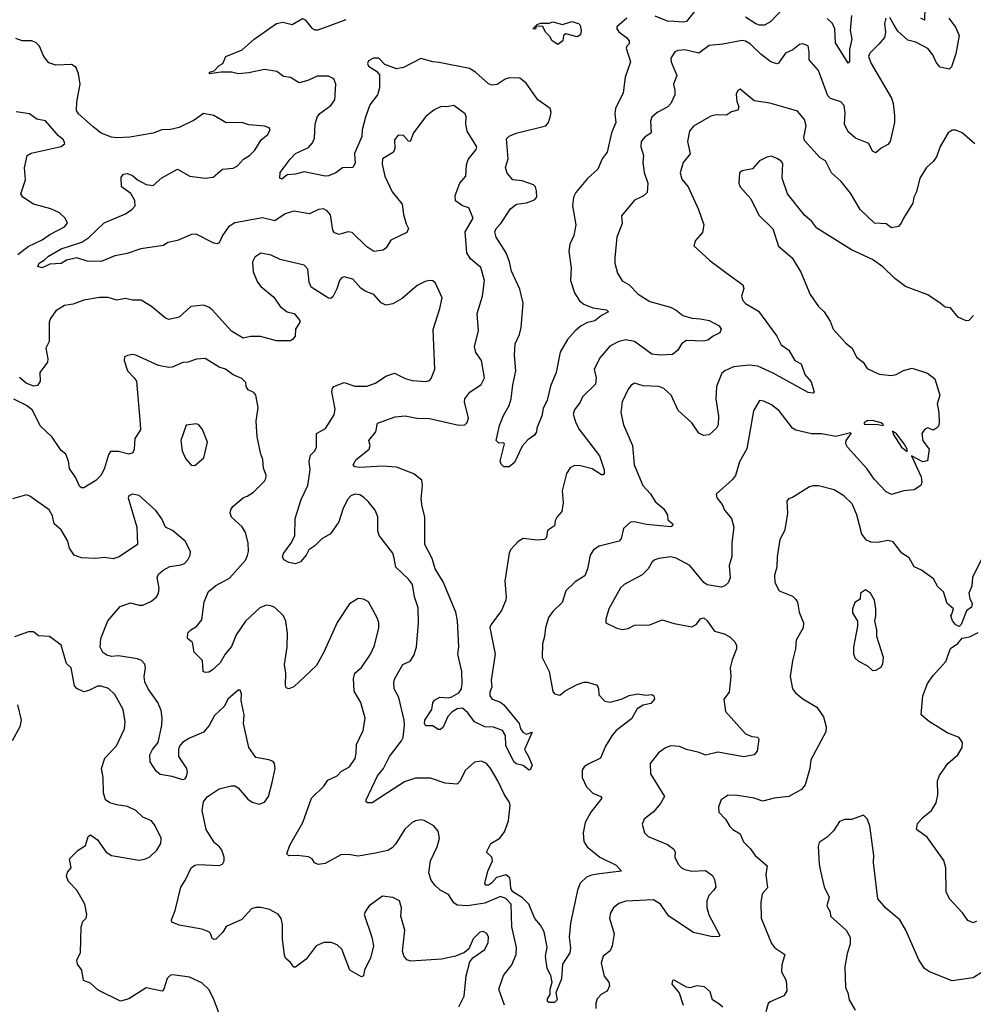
# Model space of a CAD drawing. Extents: x 2133461 to 2293071, y 753526 to 916327.
# Tile 449 of 459: x 2259296 to 2264786, y 889968 to 895637. Entities that reach past the tile are written whole.
import ezdxf

# ---------------------------------------------------------------- set-up
doc = ezdxf.new("R2010")
doc.units = 0

msp = doc.modelspace()

# ---------------------------------------------------------------- linework, layer by layer
at = {"layer": '0CON10XD'}
for points in [[(2263201.3, 895708.7), (2263135, 895625.8), (2263115, 895621.9), (2263063.2, 895626.8), (2263025, 895627.5), (2262955, 895658)], [(2263695, 895705.4), (2263618.6, 895625), (2263585, 895605.6), (2263555, 895605.6), (2263535, 895612.5), (2263475, 895651.1)], [(2264085, 895660), (2264077.5, 895575), (2264087.4, 895525), (2264072.7, 895465), (2264073.8, 895396.2), (2264065, 895386.7), (2263993.8, 895503.8), (2263990, 895585), (2263975.7, 895615), (2263944.2, 895644.2)], [(2264506.8, 895705), (2264506.2, 895633.8), (2264483.5, 895645)], [(2264283.3, 895645), (2264274.2, 895615.8), (2264280.8, 895565), (2264274.2, 895535), (2264243.1, 895495), (2264190.6, 895445), (2264183.1, 895425), (2264197.5, 895385), (2264315.5, 895185), (2264324.5, 895155), (2264331.9, 895085), (2264332.5, 895045), (2264307.5, 894935), (2264295, 894918.9), (2264255, 894897.1), (2264225, 894871.1), (2264205, 894879.2), (2264184.5, 894924.5), (2264108.8, 894955), (2264065, 894990.8), (2264045.5, 895035), (2264049.1, 895100.9), (2264042.3, 895142.3), (2264023.4, 895163.4), (2263965, 895183.3), (2263948.3, 895198.3), (2263894.1, 895344.1), (2263841.1, 895405), (2263841.7, 895451.7), (2263835, 895486.2), (2263805, 895497.5), (2263785, 895494.2), (2263746.6, 895463.4), (2263705, 895444), (2263665, 895386.2), (2263655, 895382), (2263620, 895395), (2263565, 895435.6), (2263503.3, 895495), (2263475, 895512.5), (2263455, 895517.3), (2263345, 895496.4), (2263265, 895488.2), (2263205.4, 895444.6), (2263125, 895462.9), (2263085, 895460), (2263068.1, 895451.9), (2263044.4, 895415), (2263046.5, 895395), (2263078.6, 895315), (2263061.2, 895265), (2263068.8, 895228.8), (2263067.1, 895205), (2263044.4, 895155), (2263028.6, 895135), (2262966.9, 895103.1), (2262934.6, 895075.4), (2262928, 895052), (2262932, 894985), (2262895, 894961.4), (2262873.5, 894935), (2262872.7, 894905), (2262887.1, 894855), (2262883.1, 894815), (2262892.1, 894757.9), (2262913.3, 894695), (2262907.9, 894642.1), (2262885, 894621.2), (2262835, 894598.6), (2262761.7, 894508.3), (2262764.3, 894464.3), (2262734.5, 894385), (2262722.2, 894265), (2262723.1, 894235), (2262737.6, 894177.6), (2262765, 894134.2), (2262805, 894110), (2262856.5, 894056.5), (2262925, 894013.6), (2263042.2, 893982.2), (2263076.2, 893965), (2263114.7, 893934.7), (2263165, 893917.7), (2263215, 893915.4), (2263265, 893904.7), (2263323.4, 893873.4), (2263334.5, 893855), (2263326.8, 893833.2), (2263288.8, 893815), (2263258.1, 893791.9), (2263235, 893785.6), (2263135, 893790.8), (2263107.9, 893772.1), (2263085.5, 893734.5), (2263055, 893710), (2262984, 893706), (2262935, 893711.5), (2262835, 893783.8), (2262786.6, 893793.4), (2262745.3, 893784.7), (2262693.3, 893756.7), (2262637.3, 893692.7), (2262603.1, 893625), (2262615.5, 893575), (2262611.2, 893538.8), (2262537.1, 893465), (2262523.3, 893435), (2262489.5, 893390.5), (2262482.7, 893365), (2262498.2, 893315), (2262519.6, 893275), (2262634.3, 893125), (2262661.4, 893045), (2262662, 893025), (2262655, 893016.2), (2262645, 893015.8), (2262591.7, 893051.7), (2262525, 893068.8), (2262490.3, 893069.7), (2262465, 893056.2), (2262445, 893023.3), (2262420, 892925), (2262424.2, 892855), (2262417.5, 892805), (2262390, 892775), (2262378.3, 892751.7), (2262375, 892722.5), (2262335, 892696.7), (2262330, 892655), (2262317.5, 892645), (2262275, 892640.6), (2262195, 892650), (2262165, 892630.8), (2262122.5, 892585), (2262114.3, 892565), (2262088.5, 892405), (2262097.1, 892315), (2262094.2, 892295), (2262070.8, 892235), (2262010, 892155), (2262003.2, 892136.8), (2262032.9, 891985), (2262011.1, 891835), (2262014.2, 891795), (2262002.5, 891765), (2262002.5, 891745), (2262015.9, 891725.9), (2262065, 891707.5), (2262083.2, 891693.2), (2262171.2, 891585), (2262178.8, 891555), (2262193.3, 891535), (2262215, 891523.3), (2262246.2, 891535), (2262203.3, 891435), (2262225.7, 891395), (2262247.5, 891345), (2262235, 891317.5), (2262225, 891317.5), (2262195, 891343.3), (2262155, 891352.5), (2262141.5, 891365), (2262095, 891458), (2262094.1, 891515), (2262075.5, 891545), (2262025, 891563.8), (2261975, 891566.2), (2261915.4, 891595.4), (2261876.9, 891646.9), (2261845, 891673.8), (2261815, 891669.4), (2261785, 891651.2), (2261762.1, 891625), (2261735, 891563.8), (2261718.8, 891551.2), (2261705, 891551.2), (2261675, 891572), (2261635, 891571.9), (2261626.4, 891585), (2261628.5, 891605), (2261669.4, 891665), (2261675, 891703.3), (2261685, 891720), (2261715, 891736.9), (2261765, 891733.6), (2261785, 891739.1), (2261825, 891762.5), (2261840, 891785), (2261844.6, 891815.4), (2261841.5, 891885), (2261819.3, 891985), (2261824, 892026), (2261816.1, 892176.1), (2261808.1, 892225), (2261735, 892401.4), (2261688.4, 892475), (2261671.3, 892535), (2261629.1, 892615), (2261628.2, 892775), (2261612.5, 892835), (2261608.3, 892878.3), (2261615.8, 892955.8), (2261612, 892985), (2261565, 893023.1), (2261465, 893060.6), (2261385, 893066.2), (2261255, 893057.9), (2261225, 893063.1), (2261215.8, 893075), (2261232.9, 893105), (2261308, 893165), (2261314, 893185), (2261306.2, 893215), (2261346, 893265), (2261356.1, 893313.9), (2261458.8, 893351.2), (2261515, 893355.6), (2261582.4, 893342.4), (2261655, 893341.5), (2261825, 893302.7), (2261858.8, 893305), (2261872.8, 893317.2), (2261880.9, 893345), (2261856.9, 893435), (2261859.4, 893455), (2261887.2, 893492.8), (2261953.6, 893536.4), (2261971.9, 893575), (2261955.6, 893675), (2261921.7, 893721.7), (2261914.3, 893755), (2261937.5, 893845), (2261930, 893945), (2261960, 894045), (2261972, 894135), (2261950.4, 894210.4), (2261890.8, 894260.8), (2261870, 894295), (2261861.9, 894415), (2261906.7, 894495), (2261882.7, 894552.7), (2261845.4, 894564.6), (2261804.4, 894594.4), (2261804.3, 894625), (2261830, 894695), (2261865.4, 894735), (2261868.9, 894801.1), (2261878.5, 894831.5), (2261925, 894890), (2261928.9, 894905), (2261872.7, 894995), (2261865.5, 895035), (2261867, 895077), (2261860, 895095), (2261795, 895142.5), (2261755, 895134.2), (2261723, 895137), (2261682.5, 895117.5), (2261635, 895080), (2261564, 894985), (2261545, 894936.2), (2261535, 894938), (2261505, 894969.2), (2261475, 894971.4), (2261454.4, 894945), (2261455.9, 894895), (2261449.3, 894875), (2261384.8, 894835), (2261383.2, 894805), (2261398.7, 894735), (2261441.3, 894645), (2261498.2, 894575), (2261506.5, 894515), (2261522.1, 894462.1), (2261534, 894435), (2261525, 894411.2), (2261433.1, 894366.9), (2261406.8, 894323.2), (2261389.7, 894310.3), (2261335, 894301.9), (2261295, 894328.6), (2261211.3, 894411.3), (2261185, 894415.8), (2261135, 894399.4), (2261109.5, 894409.5), (2261100, 894425), (2261085, 894512.9), (2261066.9, 894536.9), (2261045, 894548), (2261016.5, 894543.5), (2260965, 894520), (2260874.6, 894535.4), (2260825, 894518.2), (2260765, 894479.5), (2260695, 894495.4), (2260535, 894467.1), (2260498.8, 894445), (2260464.2, 894395), (2260445, 894352.5), (2260433, 894347), (2260415, 894350), (2260313, 894403), (2260285, 894400), (2260205, 894366), (2260150, 894355), (2260124.1, 894335.9), (2259993, 894317), (2259915, 894290.6), (2259845, 894277.5), (2259765, 894245.5), (2259685, 894247.5), (2259624.5, 894265.5), (2259565, 894252.2), (2259535, 894233.1), (2259470.5, 894229.5), (2259425, 894207.5), (2259401.2, 894215), (2259408.8, 894235), (2259438.2, 894251.8), (2259462.5, 894275), (2259535, 894316.8), (2259655, 894355.4), (2259695, 894382.9), (2259783.2, 894466.8), (2259905, 894520), (2259941.9, 894545), (2259960.6, 894565), (2259960, 894595), (2259936.4, 894636.4), (2259883.3, 894675), (2259880.7, 894729.3), (2259895, 894746.7), (2259915, 894751.2), (2259945, 894740), (2259973.8, 894715), (2260025, 894688.5), (2260065, 894683.1), (2260115, 894725.7), (2260205, 894776.2), (2260276.4, 894736.4), (2260365, 894724.7), (2260410.2, 894729.8), (2260463.3, 894776.7), (2260525, 894782.9), (2260550, 894795), (2260585, 894834.5), (2260618.6, 894855), (2260649.2, 894885), (2260685.7, 894944.3), (2260724.1, 894975.9), (2260737.5, 895005), (2260732.5, 895015), (2260705, 895023.8), (2260615, 895031.9), (2260575, 895044.4), (2260485, 895042.2), (2260415, 895084.4), (2260355, 895096.2), (2260300.8, 895059.2), (2260215, 895016.7), (2260165, 895004.2), (2260115, 895002), (2260065, 894983.1), (2259930.9, 894960.9)], [(2262791.4, 895645), (2262733.5, 895596.5), (2262733.3, 895585), (2262745, 895566.2), (2262789.4, 895535), (2262805.6, 895515), (2262805, 895497.5), (2262791.2, 895485), (2262787.5, 895472.5), (2262813.5, 895395), (2262781.8, 895305), (2262770.6, 895215), (2262725.7, 895125), (2262722.5, 895095), (2262728.9, 895045), (2262703.6, 894985), (2262677.9, 894875), (2262648.8, 894835), (2262625, 894775.8), (2262565, 894723.3), (2262498.2, 894641.8), (2262484.7, 894615.2), (2262478.4, 894565), (2262497.8, 894455), (2262485.6, 894394.4), (2262464.3, 894345), (2262457.5, 894305), (2262471.7, 894208.3), (2262467.1, 894135), (2262490.5, 894065), (2262518.9, 894018.9), (2262545, 894000), (2262595, 893977.9), (2262675, 893965.5), (2262686.2, 893955), (2262645, 893933.3), (2262607.8, 893902.2), (2262565, 893893.3), (2262529.5, 893875), (2262494.3, 893845.7), (2262450, 893795), (2262407.5, 893722.5), (2262384.6, 893605), (2262352.6, 893527.4), (2262333.8, 893446.2), (2262310.8, 893399.2), (2262303.1, 893356.9), (2262273.8, 893285), (2262271.2, 893265), (2262260, 893245), (2262221.9, 893218.1), (2262188.3, 893181.7), (2262145, 893086.7), (2262115, 893063.3), (2262083, 893063), (2262068.3, 893078.3), (2262062.5, 893095), (2262087.5, 893195), (2262081.7, 893201.7), (2262055, 893199.2), (2262040, 893215), (2262059.2, 893300.8), (2262082.1, 893357.9), (2262114.3, 893415.7), (2262126.4, 893453.6), (2262134.6, 893535), (2262151.8, 893615), (2262145.3, 893705), (2262148.4, 893771.6), (2262174.3, 893825), (2262183.1, 893865), (2262195.6, 894005), (2262176.5, 894085), (2262128.6, 894188.6), (2262116.4, 894243.6), (2262096.7, 894295), (2262039.2, 894385), (2262032.5, 894415), (2262039.1, 894435), (2262066.2, 894463.8), (2262121.7, 894548.3), (2262155.6, 894574.4), (2262215, 894582.5), (2262260.9, 894599.1), (2262273.1, 894615), (2262272.4, 894652.4), (2262265.6, 894675), (2262255, 894685.6), (2262188.3, 894708.3), (2262135, 894715.8), (2262103, 894753), (2262092.2, 894785), (2262108.5, 894835), (2262099.1, 894950.9), (2262113.6, 894966.4), (2262155, 894984.3), (2262325, 895026.4), (2262341.1, 895045), (2262353, 895083), (2262356.2, 895105), (2262351.2, 895125), (2262278.4, 895175), (2262212.1, 895272.1), (2262175, 895300), (2262115, 895302.9), (2262090.8, 895295), (2262045.4, 895264.6), (2262015, 895260.6), (2261995, 895268.1), (2261921.4, 895335), (2261885.3, 895355.3), (2261710.4, 895390.4), (2261674, 895394), (2261605, 895412.8), (2261505, 895361.2), (2261465, 895353.8), (2261398.8, 895378.8), (2261364.7, 895414.7), (2261334, 895416), (2261305, 895400), (2261298.8, 895385), (2261305, 895369.4), (2261351.1, 895341.1), (2261368.5, 895318.5), (2261367.1, 895245), (2261355.6, 895205), (2261313.1, 895146.9), (2261287.3, 895075), (2261267.9, 895002.1), (2261265.4, 894964.6), (2261224.3, 894865.7), (2261228.3, 894811.7), (2261213.6, 894786.4), (2261155, 894783.8), (2261116.7, 894755), (2261075, 894738.6), (2261055, 894736), (2260935, 894761.1), (2260885, 894748.1), (2260835.8, 894744.2), (2260805, 894719.2), (2260793.3, 894725), (2260795, 894757.5), (2260853.6, 894833.6), (2260885, 894866.2), (2260959.8, 894900.2), (2260982.8, 894927.2), (2260994.5, 894955), (2260996.6, 895035), (2261008.8, 895075), (2261024.2, 895095.8), (2261087.2, 895142.8), (2261110.3, 895175), (2261116.7, 895265), (2261105, 895297.1), (2261075, 895310.9), (2261008.9, 895311.1), (2260955, 895285.8), (2260905, 895274.2), (2260855, 895303.3), (2260815, 895310), (2260777.7, 895337.7), (2260705, 895350.8), (2260615, 895330), (2260555, 895325.8), (2260515, 895334.2), (2260455.9, 895334.1), (2260390, 895325), (2260390, 895335), (2260416.7, 895343.3), (2260445, 895373.8), (2260466, 895384), (2260482.9, 895425), (2260577.7, 895462.3), (2260645.8, 895525), (2260774.7, 895615.3), (2260811.9, 895621.9), (2260865, 895608.8), (2260925, 895644), (2260939.2, 895635), (2260977.3, 895587.3), (2260995, 895578.6), (2261015, 895578.6), (2261175, 895638.8)], [(2262395, 895493.3), (2262362.5, 895515), (2262349.3, 895539.3), (2262323.3, 895565), (2262308.3, 895598.3), (2262270, 895600), (2262265, 895582.5), (2262250, 895585), (2262275, 895610), (2262295, 895616.7), (2262345, 895617.5), (2262365, 895623.8), (2262421.7, 895608.3), (2262475, 895626.2), (2262512.5, 895615), (2262522.5, 895605), (2262529.2, 895575), (2262525, 895548.8), (2262505, 895538.8), (2262440, 895555), (2262427.5, 895545), (2262422.5, 895515), (2262395, 895493.3)], [(2264645, 895645.8), (2264683.1, 895593.1), (2264705.6, 895545), (2264685, 895440), (2264660, 895365), (2264647.5, 895352.5), (2264595, 895363.8), (2264575, 895388.6), (2264554.1, 895434.1), (2264525, 895470), (2264455, 895507.5), (2264409.2, 895519.2), (2264351.2, 895571.2), (2264330.8, 895605), (2264305, 895650)], [(2259930.9, 894960.9), (2259855, 894957.1), (2259825, 894961.2), (2259765, 894984.4), (2259719.4, 895019.4), (2259635.5, 895095), (2259624.1, 895114.1), (2259624.6, 895164.6), (2259644.7, 895265), (2259635.9, 895325.9), (2259621.3, 895361.3), (2259595, 895378.6), (2259505, 895374.3), (2259465, 895388), (2259434.5, 895424.5), (2259410.6, 895485), (2259390, 895505), (2259365, 895515.3), (2259311.2, 895515), (2259275, 895529.2)], [(2264795, 894922.9), (2264721.2, 894985), (2264685, 895000.8), (2264665, 895000), (2264640.8, 894985), (2264595, 894906.7), (2264573.7, 894846.3), (2264555, 894820), (2264516, 894785), (2264479.2, 894725), (2264460, 894645), (2264444.2, 894615), (2264438.8, 894581.2), (2264384, 894495), (2264371.2, 894465), (2264355, 894446.7), (2264315, 894438.8), (2264285, 894462.5), (2264218, 894465), (2264134.4, 894544.4), (2264078.5, 894638.5), (2264025.6, 894705.6), (2263969.4, 894755), (2263935, 894823.3), (2263905, 894842), (2263815, 894942), (2263811.5, 894958.5), (2263824.5, 895025), (2263815, 895062.5), (2263775, 895110.8), (2263722, 895125), (2263615, 895156.2), (2263525, 895170), (2263443.6, 895236.4), (2263430.7, 895229.3), (2263421.2, 895208.8), (2263424, 895165), (2263435.8, 895135), (2263430, 895115), (2263394.2, 895105.8), (2263365, 895087.1), (2263305, 895089.5), (2263275, 895081.9), (2263176.2, 895023.8), (2263152.2, 894995), (2263140.9, 894935), (2263155.6, 894864.4), (2263115.5, 894814.5), (2263099.1, 894755), (2263108.6, 894718.6), (2263144, 894674), (2263204.6, 894545), (2263234, 894456), (2263227.7, 894412.3), (2263187.5, 894365), (2263177.5, 894335), (2263269.7, 894249.7), (2263361.4, 894181.4), (2263459.8, 894109.8), (2263465, 894090), (2263451.4, 894045), (2263460.3, 894020.3), (2263475, 894002.9), (2263548.9, 893958.9), (2263655.6, 893815), (2263680, 893765), (2263725, 893734.2), (2263758.8, 893675), (2263795.5, 893655.5), (2263815.8, 893595), (2263852.6, 893552.6), (2263869.2, 893495), (2263863.9, 893486.1), (2263835, 893490), (2263635, 893601.1), (2263545, 893642.2), (2263495, 893648.6), (2263405, 893637.9), (2263355, 893615.6), (2263338.7, 893601.3), (2263307.1, 893525), (2263304.4, 893455), (2263319.2, 893355), (2263318, 893305), (2263308, 893285), (2263265, 893246), (2263232.1, 893242.1), (2263206.2, 893256.2), (2263166.7, 893316.7), (2263087.2, 893387.2), (2263047.5, 893475), (2263005, 893513.3), (2262975, 893525.7), (2262885, 893529.2), (2262835, 893544), (2262815, 893530), (2262797.1, 893505), (2262765, 893436.7), (2262756.5, 893375), (2262773.3, 893305), (2262824.4, 893185), (2262834.3, 893075), (2262883.3, 892955), (2262927.8, 892907.8), (2262955, 892863.3), (2263005, 892821.4), (2263025.6, 892785), (2263028, 892758), (2263055.8, 892734.2), (2263055, 892722.5), (2263045, 892716.7), (2262905, 892730.6)], [(2259285, 894284.7), (2259345, 894331.1), (2259425, 894368.8), (2259469.3, 894400.7), (2259554, 894445), (2259571.2, 894465), (2259559.2, 894495), (2259526.2, 894525), (2259475, 894547.8), (2259376, 894575), (2259314.5, 894614.5), (2259302.9, 894635), (2259330.8, 894715), (2259324.2, 894784.2), (2259338.8, 894855), (2259362.1, 894867.9), (2259535, 894907.5), (2259555.8, 894924.2), (2259548, 894945), (2259519.1, 894969.1), (2259445, 895054), (2259394.4, 895064.4), (2259352.5, 895095), (2259276.2, 895106.2)], [(2264787, 893933), (2264760, 893905), (2264745, 893902.5), (2264700, 893925), (2264655, 893977.5), (2264625, 893981.2), (2264594.6, 894004.6), (2264525, 894053.5), (2264395, 894100.8), (2264335, 894147.1), (2264264.7, 894214.7), (2264205, 894256.2), (2264085, 894312.7), (2263886.2, 894436.2), (2263856.2, 894475), (2263815, 894511.2), (2263717.5, 894635), (2263686.8, 894725), (2263689.8, 894809.8), (2263678.6, 894825), (2263655, 894838.5), (2263625, 894850.6), (2263596.7, 894845), (2263555, 894824.2), (2263515, 894778.8), (2263455, 894767.5), (2263440, 894755), (2263436.7, 894695), (2263443.3, 894675), (2263505.7, 894605.7), (2263550.9, 894510.9), (2263632.6, 894432.6), (2263665, 894333.8), (2263744, 894265), (2263794.2, 894184.2), (2263847.1, 894055), (2263895, 893986), (2263928, 893955), (2263961.3, 893901.3), (2263979.2, 893855), (2264052.5, 893775), (2264088, 893745), (2264114.5, 893694.5), (2264152.5, 893665), (2264175, 893628), (2264245, 893596), (2264315, 893589.2), (2264342.5, 893595), (2264385, 893618), (2264435, 893630.8), (2264522.7, 893602.7), (2264565, 893570), (2264592.9, 893475), (2264578.6, 893425), (2264587.5, 893375), (2264589.2, 893315), (2264585, 893297.5), (2264574, 893286), (2264555, 893273.3), (2264525, 893287.5), (2264505, 893276.7), (2264490, 893255), (2264495, 893212.5), (2264531.2, 893165), (2264523, 893097), (2264495, 893091.2), (2264430, 893125), (2264485.4, 893005), (2264490.5, 892975), (2264484.2, 892955), (2264445, 892930.6), (2264385.6, 892924.4), (2264315, 892904), (2264285, 892918.8), (2264215, 892992.2), (2264172.6, 893052.6), (2264062, 893175), (2264052.8, 893195), (2264054.1, 893215), (2264084, 893255), (2264079.3, 893259.3), (2263995, 893237.7), (2263912.8, 893252.8), (2263855, 893253.3), (2263765, 893273.3), (2263745, 893285.7), (2263668.1, 893385), (2263625, 893420), (2263580.7, 893440.7), (2263555, 893443.8), (2263521.1, 893385), (2263482.9, 893167.1), (2263439.5, 893090.5), (2263416.7, 893013.3), (2263400.6, 892989.4), (2263306.7, 892905), (2263310, 892885), (2263341.2, 892845), (2263353, 892813), (2263393.3, 892765), (2263408, 892715), (2263395.6, 892625), (2263396.8, 892546.8), (2263381.1, 892495), (2263385.7, 892424.3), (2263374.2, 892395), (2263355, 892376.9), (2263335, 892369.1), (2263253.8, 892383.8), (2263235, 892397.1), (2263154, 892495), (2263076, 892536), (2263045, 892544.4), (2262975, 892535.6), (2262952.6, 892527.4), (2262938, 892515), (2262915, 892476.2), (2262879.7, 892440.3), (2262775.6, 892384.4), (2262755, 892366.2), (2262688.6, 892245), (2262670, 892185), (2262670, 892165), (2262733.4, 892133.4), (2262765, 892125.7), (2262798.7, 892131.3), (2262835, 892151.2), (2262925, 892152.5), (2262995, 892182.2), (2263065, 892161.1), (2263165, 892142), (2263191.2, 892155), (2263215, 892186.7), (2263235, 892193.3), (2263255, 892176.7), (2263295.9, 892115.9), (2263352.1, 892102.1), (2263384.3, 892084.3), (2263413.8, 892055), (2263423.3, 892035), (2263423.3, 892015), (2263397.7, 891952.3), (2263386.4, 891906.4), (2263390, 891855), (2263380, 891765), (2263350, 891725), (2263360, 891655), (2263475, 891526.2), (2263510.6, 891510.6), (2263545, 891506.2), (2263551.2, 891495), (2263541.2, 891425), (2263525, 891403.8), (2263465, 891393.5), (2263315, 891419.6), (2263245, 891401.8), (2263208.8, 891418.8), (2263134.5, 891434.5), (2263095, 891452.5), (2263045, 891457.1), (2263015, 891445.7), (2262974.5, 891415.5), (2262926.7, 891355), (2262928, 891295), (2263008.1, 891165), (2262986.3, 891123.7), (2262945, 891076), (2262891.2, 891035), (2262880, 891005), (2262894.2, 890955), (2262915, 890934.2), (2263025, 890888), (2263061.7, 890861.7), (2263070, 890845), (2263068.8, 890815), (2263087.5, 890775), (2263106.2, 890755), (2263125, 890744.4), (2263165, 890735.7), (2263245, 890739.4), (2263285, 890710), (2263296.7, 890686.7), (2263303.3, 890645), (2263293.3, 890625), (2263264.5, 890595.5), (2263253.1, 890565), (2263252.1, 890525), (2263263.4, 890483.4), (2263326.7, 890365), (2263321.7, 890358.3), (2263285, 890356.9), (2263175, 890382.5), (2263033.1, 890475), (2262985.3, 890545.3), (2262945, 890569.1), (2262785, 890562.2), (2262745, 890548.5), (2262715, 890524.3), (2262696.7, 890495), (2262690.9, 890465), (2262718.6, 890375), (2262707.1, 890305), (2262695, 890276.2), (2262655.8, 890245), (2262643.1, 890205), (2262661.3, 890131.3), (2262688, 890095), (2262691.2, 890075), (2262678.8, 890045), (2262645, 890027.1), (2262620.4, 889999.6), (2262612.7, 889975), (2262613.1, 889945)], [(2262905, 892730.6), (2262835, 892746.7), (2262813.3, 892745), (2262771.8, 892708.2), (2262759.6, 892650.4), (2262747.5, 892635), (2262633.3, 892606.7), (2262598.9, 892585), (2262580.8, 892555), (2262564.6, 892475), (2262550, 892435), (2262495, 892400), (2262441.3, 892348.7), (2262418.8, 892281.2), (2262365, 892229.2), (2262341.4, 892195), (2262323.6, 892136.4), (2262318.5, 892085), (2262306.9, 892043.1), (2262304.3, 891965), (2262344.4, 891885), (2262365, 891770), (2262375.9, 891755.9), (2262405, 891748.8), (2262436.8, 891773.2), (2262505, 891808.6), (2262545, 891823.8), (2262565, 891823.8), (2262620, 891805), (2262628.8, 891785), (2262630.5, 891750.5), (2262664.5, 891714.5), (2262695, 891708.5), (2262760, 891725), (2262805, 891746.5), (2262855, 891755.7), (2262901.3, 891748.7), (2262935, 891751.2), (2262946.2, 891745), (2262950, 891725), (2262929.2, 891700.8), (2262885, 891690), (2262850.9, 891669.1), (2262818.3, 891611.7), (2262730.8, 891545), (2262705, 891514.2), (2262668.1, 891455), (2262640, 891385), (2262565, 891349.2), (2262546, 891335), (2262534.3, 891315.7), (2262534.2, 891275), (2262560, 891220), (2262595, 891184.2), (2262641.2, 891165), (2262647.5, 891155), (2262584.3, 891075), (2262551.4, 891015), (2262540, 890955), (2262544.2, 890905), (2262564, 890875), (2262636.3, 890816.3), (2262729.5, 890769.5), (2262760, 890735), (2262635, 890719.1), (2262587.8, 890712.2), (2262558.9, 890701.1), (2262523.7, 890666.3), (2262506.9, 890625), (2262466.9, 890435), (2262460.5, 890355), (2262467.4, 890292.6), (2262464.4, 890265.6), (2262420.8, 890199.2), (2262415.5, 890115), (2262382.5, 890035), (2262391.4, 889995), (2262375, 889979.5), (2262345, 889979.4), (2262334.3, 889985), (2262335, 890000), (2262350, 890025), (2262350.9, 890055), (2262362.7, 890095), (2262355, 890133.8), (2262332.1, 890175), (2262322.7, 890245), (2262333.2, 890296.8), (2262315.4, 890385), (2262295.5, 890425), (2262261.6, 890461.6), (2262226.8, 890545), (2262191.4, 890581.4), (2262135.5, 890615), (2262124.8, 890635.2), (2262122, 890665), (2262117.3, 890697.3), (2262094.7, 890714.7), (2262040.9, 890699.1), (2262012.1, 890665), (2261995, 890654.4), (2261979.2, 890655), (2261973.6, 890663.6), (2261990.8, 890735), (2262018.5, 890795), (2262014.4, 890815), (2261983.3, 890845), (2262008.9, 890895), (2262061.2, 890925), (2262087.7, 890962.3), (2262111.2, 891025), (2262120, 891115), (2262114.6, 891135), (2262086.7, 891175), (2262049.2, 891255), (2262005, 891329.2), (2261983.8, 891353.8), (2261955, 891367.8), (2261915, 891362.9), (2261860, 891315), (2261832.9, 891255), (2261815, 891236), (2261745, 891241.9), (2261661.1, 891271.1), (2261575, 891270), (2261510.8, 891249.2), (2261413.8, 891186.2), (2261325, 891128.5), (2261298.9, 891128.9), (2261290.8, 891135), (2261291.1, 891145), (2261356.4, 891283.6), (2261391.2, 891325), (2261424.8, 891395.2), (2261494.6, 891485), (2261503.2, 891505), (2261512.2, 891575), (2261510, 891605), (2261478.2, 891735), (2261453.1, 891785), (2261451.1, 891825), (2261456.2, 891845), (2261502.9, 891925), (2261545, 891944.2), (2261565, 891976.7), (2261581.1, 892025), (2261592.5, 892165), (2261591.3, 892251.3), (2261570, 892315), (2261556.9, 892385), (2261535.6, 892415), (2261462.2, 892485), (2261453.1, 892536.9), (2261445.5, 892565.5), (2261366.4, 892666.4), (2261358.5, 892695), (2261358.6, 892775), (2261342.6, 892812.6), (2261303.1, 892863.1), (2261275, 892888.1), (2261255, 892900.6), (2261225.5, 892904.5), (2261202.9, 892895), (2261185, 892875.6), (2261158.5, 892825), (2261134, 892746), (2261085, 892677.5), (2261035, 892647.5), (2260995, 892608), (2260961.2, 892585), (2260945, 892553.3), (2260913.3, 892515), (2260885, 892504.2), (2260845, 892511.9), (2260816.9, 892526.9), (2260808.8, 892545), (2260815.7, 892564.3), (2260858.1, 892621.9), (2260880.9, 892665), (2260881.4, 892765), (2260916.5, 892875), (2260954.6, 892955.4), (2260968.7, 893045), (2260962.4, 893092.4), (2260970.2, 893129.8), (2260996, 893155), (2261005.8, 893175), (2261005.8, 893254.2), (2261056.6, 893283.4), (2261107.4, 893362.6), (2261112.1, 893395), (2261093.6, 893495), (2261096.7, 893515), (2261105.8, 893525), (2261165, 893548.9), (2261225, 893527.7), (2261295, 893526.2), (2261344, 893545), (2261405, 893584.2), (2261455, 893602.5), (2261515, 893571.4), (2261555, 893558.9), (2261635, 893554.4), (2261655, 893560), (2261665, 893571.2), (2261685.6, 893625), (2261677.4, 893852.6), (2261715.7, 893975), (2261728, 894035), (2261689.7, 894119.7), (2261675, 894133.8), (2261655, 894136), (2261631.2, 894128.8), (2261585, 894106.2), (2261498.7, 894031.3), (2261445, 894000.8), (2261405, 893994.2), (2261377.6, 894007.6), (2261335.4, 894055.4), (2261285, 894074.2), (2261260.7, 894090.7), (2261215, 894142.9), (2261165, 894157.1), (2261149.7, 894150.3), (2261137.5, 894135), (2261123.1, 894086.9), (2261098.3, 894041.7), (2261085, 894032.5), (2261075, 894033.3), (2260975, 894097.5), (2260963.8, 894125), (2260955, 894200), (2260935, 894224.2), (2260795, 894255.3), (2260745, 894281.6), (2260685, 894291.8), (2260650.2, 894269.8), (2260636.4, 894243.6), (2260640, 894185), (2260665.4, 894125), (2260685, 894100.9), (2260759.7, 894039.7), (2260795.6, 893985.6), (2260835.6, 893955.6), (2260876.7, 893945), (2260910, 893905), (2260910, 893895), (2260883.8, 893855), (2260882.5, 893815), (2260867.5, 893795), (2260855, 893788.8), (2260775, 893788), (2260683.3, 893813.3), (2260625, 893812.5), (2260582.7, 893802.7), (2260515, 893843.3), (2260405, 893967.1), (2260385, 893982.5), (2260355, 893993.8), (2260282.5, 893985), (2260215, 893924), (2260155, 893911.4), (2260135, 893918.6), (2260055.3, 893985.3), (2259995, 894021.9), (2259945, 894022.9), (2259905, 894032.5), (2259855, 894022.2), (2259805, 894036.7), (2259755, 894036.7), (2259665, 894021.4), (2259605, 893998.6), (2259555, 893992), (2259505, 893960), (2259473.8, 893916.2), (2259465.7, 893895), (2259465.9, 893784.1), (2259447.1, 893745), (2259458, 893685), (2259456, 893665), (2259412, 893605), (2259413.8, 893555), (2259398.7, 893531.3), (2259375, 893526.7), (2259334, 893545), (2259295, 893576.9)], [(2260714.4, 892265.6), (2260679.4, 892250.6), (2260595.7, 892175), (2260542.9, 892095), (2260515, 892028), (2260480, 891985), (2260450, 891935), (2260405, 891891.4), (2260385, 891880), (2260365, 891878), (2260353.3, 891885), (2260348.6, 891948.6), (2260300, 891995), (2260290.7, 892050.7), (2260263.3, 892075), (2260263.8, 892106.2), (2260282.5, 892125), (2260315, 892142.5), (2260345, 892182.5), (2260357.5, 892285), (2260384.3, 892345), (2260425, 892380), (2260505, 892421.4), (2260595.7, 892525), (2260608.7, 892551.3), (2260614.4, 892575), (2260611.4, 892625), (2260597.1, 892685), (2260576.9, 892716.9), (2260515, 892772), (2260508, 892795), (2260511.2, 892815), (2260523.8, 892835), (2260584.5, 892885.5), (2260605.6, 892894.4), (2260642.7, 892917.3), (2260705, 892980), (2260714.1, 892995.9), (2260715.7, 893015), (2260700.8, 893055), (2260695.8, 893105), (2260684, 893135), (2260663.1, 893235), (2260658.1, 893325), (2260670, 893405), (2260656.2, 893475), (2260645, 893490), (2260611.2, 893505), (2260600, 893525), (2260597.7, 893547.7), (2260575, 893571.2), (2260525, 893592.5), (2260481.2, 893625), (2260445, 893635.8), (2260365, 893685.7), (2260315, 893682.9), (2260265, 893665.6), (2260235, 893663.1), (2260175, 893635.6), (2260155, 893634.4), (2260095, 893645.6), (2259965, 893706), (2259945, 893709.2), (2259916.4, 893703.6), (2259900, 893695), (2259897.5, 893675), (2259916.2, 893615), (2259956.2, 893575), (2259968, 893555), (2259990.9, 893310.9), (2259992, 893275), (2259958.6, 893225), (2259956, 893165), (2259947, 893143), (2259925, 893136), (2259865, 893151.4), (2259820, 893150), (2259807.5, 893132.5), (2259784.5, 893055), (2259764.7, 893015.3), (2259735, 892984.3), (2259665, 892940.8), (2259651.9, 892941.9), (2259640.9, 892950.9), (2259620, 893000), (2259582.8, 893052.8), (2259577.8, 893095), (2259562.9, 893135), (2259535, 893156.9), (2259483.1, 893233.1), (2259415, 893298.5), (2259369.4, 893389.4), (2259335.6, 893415), (2259262.6, 893452.6)], [(2264265, 893301.4), (2264270, 893305), (2264255.8, 893315), (2264205, 893329.2), (2264175, 893326.8), (2264157.5, 893315), (2264157.5, 893307.5), (2264165.8, 893305.8), (2264229.1, 893309.1), (2264265, 893301.4)], [(2260305, 893070), (2260356.9, 893115), (2260377.1, 893205), (2260348.3, 893278.3), (2260327.5, 893305), (2260315, 893310), (2260255, 893302.5), (2260223.5, 893215), (2260231.1, 893155), (2260250.7, 893110.7), (2260282.7, 893072.7), (2260305, 893070)], [(2264405, 893151.2), (2264405.5, 893165), (2264387.5, 893195), (2264345, 893251.9), (2264321.9, 893268.1), (2264325, 893250.8), (2264373.6, 893175), (2264405, 893151.2)], [(2264834.5, 892535.5), (2264781.2, 892425), (2264778, 892375), (2264761.2, 892335), (2264766.2, 892305), (2264780, 892275), (2264776.7, 892255), (2264746.4, 892233.6), (2264716, 892154), (2264705, 892142.5), (2264685, 892152.5), (2264666.4, 892176.4), (2264657.5, 892205), (2264662.5, 892215), (2264672.5, 892245), (2264636, 892276), (2264615, 892342.5), (2264582.7, 892372.7), (2264557, 892417), (2264488.1, 892468.1), (2264445, 892486.2), (2264417.9, 892537.9), (2264375, 892566.2), (2264325, 892631.4), (2264295, 892639.4), (2264235, 892627.5), (2264198.3, 892628.3), (2264170.9, 892640.9), (2264144.6, 892674.6), (2264116.6, 892786.6), (2264089.3, 892849.3), (2264041.2, 892895), (2263985, 892930), (2263895, 892952.5), (2263865, 892954), (2263842.3, 892947.7), (2263745, 892886.7), (2263721.7, 892878.3), (2263712.5, 892865), (2263715.7, 892795), (2263707.8, 892735), (2263699.2, 892695), (2263673.1, 892645), (2263658, 892545), (2263655.9, 892484.1), (2263641.2, 892438.8), (2263643.6, 892396.4), (2263668.3, 892348.3), (2263745, 892318), (2263765, 892298.8), (2263773.3, 892283.3), (2263784.5, 892225), (2263808.5, 892165), (2263807.1, 892135), (2263766.9, 892065), (2263762.2, 892015), (2263745.7, 891945), (2263732.5, 891855), (2263746.2, 891785), (2263761.7, 891761.7), (2263805, 891726.7), (2263885, 891680), (2263923, 891623), (2263939.2, 891565), (2263937.3, 891537.3), (2263850, 891375), (2263845.8, 891325), (2263817.4, 891232.6), (2263796.2, 891205), (2263725, 891165.6), (2263640, 891155), (2263575, 891137.5), (2263523.9, 891156.1), (2263428.8, 891171.2)], [(2261825, 889953.3), (2261854.5, 890015), (2261867, 890133), (2261887, 890213), (2261905, 890236.7), (2261975, 890284.2), (2261993.3, 890325), (2261995.5, 890355), (2261985.4, 890375.4), (2261965, 890387.5), (2261945, 890384), (2261907.1, 890345), (2261883, 890287), (2261857, 890267), (2261805, 890245.8), (2261725, 890227.8), (2261547.5, 890217.5), (2261525, 890224), (2261507.6, 890247.6), (2261499.4, 890275), (2261514, 890395), (2261490, 890475), (2261494.2, 890524.2), (2261483.8, 890563.8), (2261445, 890583.8), (2261385, 890591.2), (2261308.8, 890535), (2261286.7, 890505), (2261280, 890485), (2261323.8, 890355), (2261333.3, 890305), (2261316.2, 890235), (2261282.3, 890167.7), (2261275, 890132.5), (2261265, 890127.5), (2261197.5, 890165), (2261150, 890285), (2261125, 890310), (2261090, 890325), (2261047.5, 890325), (2261003.8, 890305), (2260945, 890227.5), (2260885, 890182.5), (2260875, 890182.5), (2260855, 890208.8), (2260826.7, 890235), (2260821.7, 890251.7), (2260809.2, 890345), (2260808.8, 890428.8), (2260801.7, 890461.7), (2260785, 890486.7), (2260735, 890513.8), (2260683.9, 890526.1), (2260655, 890526.2), (2260631.7, 890518.3), (2260575, 890457.5), (2260485, 890416.7), (2260466.1, 890383.9), (2260425.8, 890344.2), (2260415, 890341.2), (2260405, 890347.1), (2260395.5, 890375.5), (2260385, 890386), (2260345, 890401.4), (2260215, 890424), (2260171.7, 890441.7), (2260170, 890455), (2260191.3, 890508.7), (2260225, 890643.3), (2260251.9, 890685), (2260284.2, 890755), (2260305, 890768.6), (2260325, 890772.5), (2260445, 890768), (2260463.9, 890776.1), (2260473.3, 890795), (2260473.8, 890815), (2260460, 890855), (2260446, 890875), (2260417.5, 890897.5), (2260369.4, 890975), (2260346.7, 891085), (2260355, 891133.3), (2260375, 891162), (2260445, 891208), (2260514.1, 891225.9), (2260535, 891226), (2260555, 891213.8), (2260610.3, 891150.3), (2260635, 891132), (2260675, 891121.2), (2260705, 891131.2), (2260728, 891165), (2260750, 891245), (2260766.4, 891326.4), (2260763.3, 891355), (2260756.1, 891366.1), (2260730, 891375), (2260655, 891390), (2260615, 891447.5), (2260585.7, 891585), (2260587.8, 891635), (2260571.2, 891715), (2260572.5, 891755), (2260566.1, 891776.1), (2260555, 891777.5), (2260493.8, 891725), (2260475.8, 891684.2), (2260418.3, 891631.7), (2260386.6, 891573.4), (2260354.4, 891535.6), (2260270.9, 891499.1), (2260234.4, 891475), (2260216.7, 891455), (2260210.5, 891435), (2260210.6, 891395), (2260256.8, 891326.8), (2260260, 891305), (2260255, 891280.8), (2260245.7, 891264.3), (2260235, 891260.8), (2260175, 891280), (2260105, 891292), (2260081.3, 891311.3), (2260047.5, 891365), (2260045.4, 891404.6), (2260060.4, 891435), (2260093.8, 891475), (2260115.4, 891575.4), (2260116.2, 891615), (2260110.2, 891660.2), (2260092.5, 891705), (2260035.4, 891785), (2260016.2, 891825), (2260012.9, 891855), (2260020.6, 891905), (2260016.3, 891926.3), (2259997.4, 891947.4), (2259975, 891958.1), (2259865, 891974.2), (2259825, 891970), (2259798.3, 891978.3), (2259775, 891993.8), (2259760, 892025), (2259762.9, 892075), (2259804.7, 892175.3), (2259875, 892258.6), (2259935, 892280), (2259985, 892265.7), (2260005, 892265.8), (2260055, 892290), (2260084.4, 892315), (2260095.4, 892334.6), (2260099.1, 892365), (2260088.6, 892425), (2260095.7, 892444.3), (2260122.4, 892467.6), (2260161.3, 892488.7), (2260225, 892497.5), (2260245, 892506), (2260265, 892526.7), (2260278.8, 892555), (2260280, 892575), (2260248.8, 892635), (2260175.6, 892695.6), (2260135.6, 892715.6), (2260115, 892763.3), (2260080.9, 892810.9), (2259985, 892897.5), (2259945, 892906), (2259925, 892896.2), (2259920.8, 892885), (2259970, 892715), (2259973.8, 892615), (2259868.8, 892545), (2259835, 892532.5), (2259785, 892540.8), (2259734.1, 892534.1), (2259651.7, 892538.3), (2259610, 892555), (2259584.1, 892594.1), (2259574.2, 892635), (2259535, 892700), (2259495.7, 892735), (2259485, 892780), (2259466.9, 892815), (2259354.4, 892894.4), (2259335, 892901.4), (2259255, 892879.2)], [(2264205, 891890), (2264225, 891892.5), (2264255, 891910), (2264265, 891930), (2264270, 891965), (2264231.2, 892085), (2264230, 892125), (2264218.8, 892175), (2264226, 892205), (2264226, 892245), (2264217.5, 892295), (2264193.8, 892335), (2264165, 892353.8), (2264136.7, 892335), (2264135, 892300), (2264105, 892282.5), (2264090, 892245), (2264091.3, 892221.3), (2264118.8, 892175), (2264118.8, 892145), (2264096.1, 892023.9), (2264096.4, 891986.4), (2264105, 891962.5), (2264125, 891943.8), (2264177.3, 891917.3), (2264205, 891890)], [(2262087, 889963), (2262054.5, 890055), (2262082.5, 890135), (2262130, 890195), (2262155.4, 890255), (2262156.1, 890296.1), (2262129.4, 890415), (2262125.4, 890545), (2262095, 890577.3), (2262065, 890588.7), (2261975, 890550.9), (2261875, 890536.2), (2261815, 890540), (2261795, 890553.3), (2261765, 890600), (2261716.4, 890626.4), (2261685.7, 890655), (2261665, 890684), (2261651.5, 890725), (2261661.9, 890795), (2261700.6, 890875), (2261713.3, 890925), (2261705.8, 890965), (2261680.8, 890995), (2261625, 891026.9), (2261605, 891030.6), (2261575, 891024.3), (2261555, 891014.2), (2261513.8, 890976.2), (2261459.8, 890890.2), (2261440.3, 890869.7), (2261415, 890854.3), (2261335, 890837.5), (2261245, 890820.6), (2261188.8, 890831.2), (2261145, 890829.2), (2261055, 890780), (2261015, 890774), (2260992.7, 890782.7), (2260980, 890805), (2260958.3, 890818.3), (2260894.3, 890825.7), (2260845, 890822.5), (2260834, 890835), (2260850.8, 890885), (2260925.7, 891015), (2260976, 891155), (2261047.1, 891225), (2261071.2, 891258.8), (2261125, 891284.4), (2261149.1, 891310.9), (2261195, 891336), (2261226.9, 891383.1), (2261234.4, 891415), (2261235.5, 891464.5), (2261274.5, 891545.5), (2261285.8, 891615), (2261260.8, 891705), (2261222.1, 891772.1), (2261217.5, 891845), (2261226, 891875), (2261263.4, 891906.6), (2261315.6, 891985), (2261338.1, 892035), (2261364.3, 892135), (2261364.3, 892165), (2261355, 892193.3), (2261305, 892286.2), (2261275, 892301.2), (2261245, 892303.8), (2261195, 892273.8), (2261123.6, 892166.4), (2261047.3, 891995), (2261005, 891918.1), (2260875, 891795.8), (2260845, 891784.4), (2260830.6, 891790.6), (2260825.8, 891805), (2260829.3, 891875), (2260820.8, 891925), (2260835.5, 892025), (2260837.3, 892105), (2260829.4, 892175), (2260814.5, 892204.5), (2260765, 892252), (2260742.7, 892262.7), (2260714.4, 892265.6)], [(2260464.3, 889864.3), (2260411.7, 890001.7), (2260385, 890053.8), (2260345, 890092), (2260274.2, 890124.2), (2260178.8, 890138.8), (2260165, 890135.8), (2260145, 890116.7), (2260126.7, 890055), (2260116.3, 890043.7), (2260025, 890064), (2259925, 890000.8), (2259876.2, 889986.2), (2259749.1, 890049.1), (2259705, 890090.8), (2259663.8, 890105), (2259654, 890165), (2259628.8, 890198.8), (2259625.9, 890224.1), (2259647.1, 890265), (2259650.8, 890415), (2259660, 890445), (2259678.8, 890465), (2259683.8, 890485), (2259671.2, 890545), (2259625.6, 890625.6), (2259576.7, 890675), (2259566.7, 890705), (2259571.7, 890728.3), (2259592.5, 890755), (2259583.3, 890805), (2259632.5, 890855), (2259675, 890882.5), (2259690.8, 890935), (2259705, 890944), (2259744.4, 890915), (2259795, 890844), (2259825.9, 890825.9), (2259985, 890798.8), (2260015, 890803.8), (2260044.1, 890815.9), (2260086.2, 890855), (2260108.8, 890895), (2260110, 890925), (2260076.9, 890995), (2260054.4, 891024.4), (2260005.6, 891045.6), (2259965, 891084), (2259917.7, 891107.7), (2259855, 891116.7), (2259815, 891128.8), (2259791.2, 891145), (2259779.2, 891185), (2259776.4, 891275), (2259768.1, 891325), (2259787.1, 891385), (2259853.3, 891456.7), (2259900, 891555), (2259904.2, 891595), (2259892.5, 891665), (2259845, 891752), (2259807.1, 891787.1), (2259765, 891800.9), (2259745, 891800.8), (2259695, 891774.5), (2259665, 891766.9), (2259625, 891785.8), (2259612.8, 891802.8), (2259592, 891905), (2259565, 891930), (2259560, 891950), (2259535, 892036.7), (2259467.5, 892085), (2259405, 892088.8), (2259375, 892112.5), (2259347, 892113), (2259266.4, 892083.6)], [(2264805, 890446.7), (2264785, 890436.7), (2264755, 890451.2), (2264724.5, 890494.5), (2264649.2, 890575), (2264630, 890615), (2264628.1, 890755), (2264616.8, 890796.8), (2264520.3, 890930.3), (2264458.8, 890975), (2264465, 891010), (2264495, 891043.8), (2264545, 891084.2), (2264572, 891128), (2264582.9, 891175), (2264580.8, 891255), (2264590.8, 891285), (2264640, 891355), (2264697.1, 891405), (2264723, 891447), (2264724.3, 891475), (2264705.7, 891505), (2264635, 891530.5), (2264577.6, 891567.6), (2264534.2, 891594.2), (2264486.7, 891635), (2264495.8, 891745), (2264522, 891815), (2264555, 891861.2), (2264627.4, 891942.6), (2264655, 892016.7), (2264697.5, 892045), (2264723, 892077), (2264765, 892083.3), (2264815, 892108)], [(2259283.2, 891693.2), (2259305.5, 891605), (2259297.3, 891565), (2259253.1, 891485)], [(2263428.8, 891171.2), (2263375, 891172), (2263334.3, 891145.7), (2263318.8, 891105), (2263322, 891075), (2263360, 891035), (2263385, 890992.5), (2263402.5, 890975), (2263445, 890950), (2263462.9, 890902.9), (2263501.2, 890865), (2263530.8, 890825), (2263600, 890765), (2263591.9, 890715), (2263601.4, 890638.6), (2263570, 890605), (2263562.5, 890555), (2263564.5, 890465), (2263625, 890318.8), (2263644.5, 890294.5), (2263701.2, 890255), (2263684, 890195), (2263682.5, 890155), (2263708.8, 890105), (2263713.6, 890046.4), (2263695, 890016.7), (2263616.4, 889983.6), (2263605, 889972.5), (2263591.2, 889925)], [(2264964.3, 890235.7), (2264785, 890120), (2264665, 890104.2), (2264533.3, 890155), (2264505, 890173.8), (2264472.5, 890225), (2264398, 890395), (2264363.3, 890455), (2264282.3, 890522.3), (2264235.7, 890575.7), (2264211.1, 890785), (2264214.2, 890825), (2264190, 890995), (2264175.9, 891035.9), (2264155, 891057.5), (2264085, 891032.5), (2264045, 891032.5), (2264015, 891020), (2263982.1, 890967.9), (2263945, 890930), (2263899.7, 890900.3), (2263892.7, 890877.3), (2263898.6, 890775), (2263907.1, 890735), (2263928, 890645), (2263956.2, 890585), (2263942.5, 890535), (2263961.7, 890501.7), (2263963.3, 890475), (2264055, 890396), (2264077.1, 890355), (2264077.5, 890315), (2264059.7, 890260.3), (2264047.5, 890185), (2264050, 890065), (2264064, 890035), (2264072, 889995), (2264106.2, 889935)], [(2263345, 889952.5), (2263321.9, 889971.9), (2263285, 889993.8), (2263271.2, 890041.2), (2263239.5, 890069.5), (2263195, 890074), (2263155, 890063.8), (2263135, 890066.2), (2263065, 890106.7), (2263054, 890106), (2263051.2, 890085), (2263092.5, 890035), (2263116.1, 889963.9)]]:
    msp.add_lwpolyline(points, dxfattribs=at)

doc.saveas('drawing.dxf')
